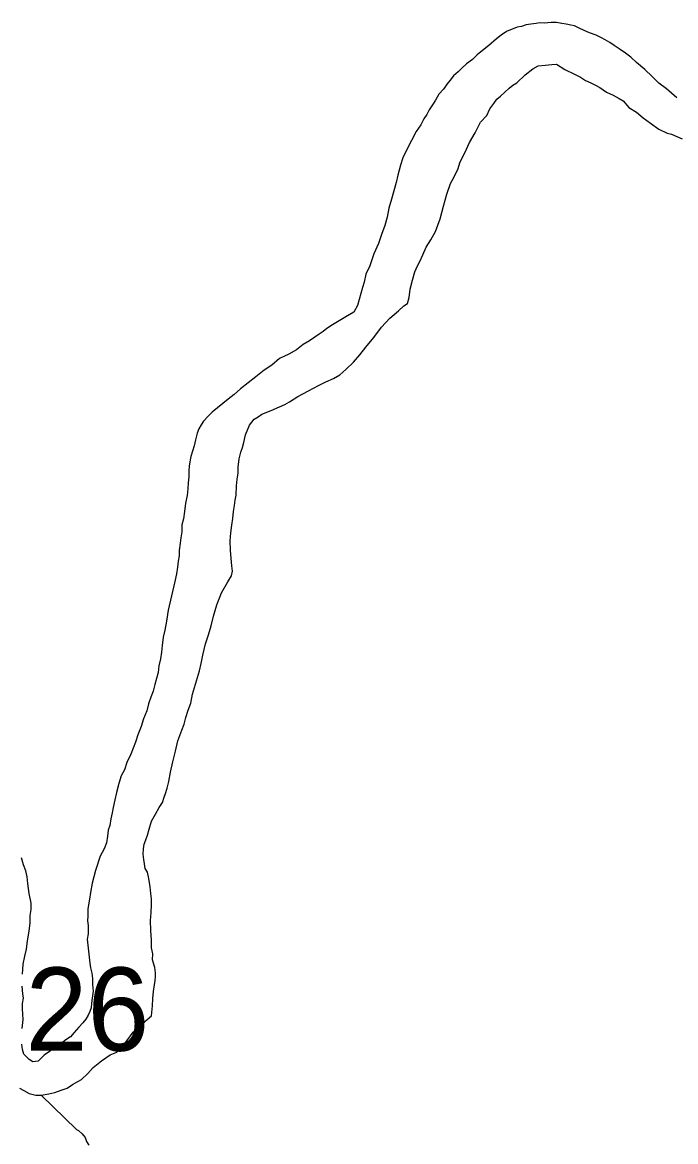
# Model space of a CAD drawing. Extents: x -17 to 88, y -5 to 22.
# Drawn here: x 7.178 to 7.507, y 15.568 to 16.131 of the extents above; entities that cross this region are included whole.
import ezdxf

# ---------------------------------------------------------------- set-up
doc = ezdxf.new("R2010")
doc.units = 0
for name, color, linetype in [('GM_X_Major_River', 7, 'Continuous'), ('GM_X_Minor_River', 7, 'Continuous'), ('GM_X_Section_Text', 7, 'Continuous')]:
    doc.layers.add(name, color=color, linetype=linetype)

msp = doc.modelspace()

# ---------------------------------------------------------------- linework, layer by layer
at = {"layer": 'GM_X_Major_River'}
for points in [[(7.42919, 16.12886), (7.42691, 16.12852), (7.42154, 16.12634), (7.41885, 16.12449), (7.41653, 16.12264), (7.41267, 16.11929), (7.40957, 16.11669), (7.40687, 16.11446), (7.40455, 16.11223), (7.40147, 16.11001), (7.39914, 16.10777), (7.39721, 16.10591), (7.39489, 16.10405), (7.39333, 16.1018), (7.39178, 16.09993), (7.38983, 16.09731), (7.38749, 16.0947), (7.38592, 16.09169), (7.38435, 16.08944), (7.38278, 16.08681), (7.3816, 16.08455), (7.38004, 16.0823), (7.37846, 16.0793), (7.37612, 16.07592), (7.37375, 16.07141), (7.37138, 16.06652), (7.36941, 16.06276), (7.3682, 16.05898), (7.36697, 16.05407), (7.36614, 16.05029), (7.36492, 16.04613), (7.3637, 16.04198), (7.36248, 16.03744), (7.36163, 16.0329), (7.36041, 16.02875), (7.35881, 16.02422), (7.3572, 16.01969), (7.35482, 16.01442), (7.35281, 16.00838), (7.35083, 16.00424), (7.34999, 16.00008), (7.34918, 15.99744), (7.34837, 15.99442), (7.34755, 15.99139), (7.34673, 15.98837), (7.34477, 15.98499), (7.34169, 15.98315), (7.33401, 15.97873), (7.33131, 15.97688), (7.32938, 15.9754), (7.32746, 15.97392), (7.32515, 15.97244), (7.32245, 15.97059), (7.31938, 15.96875), (7.31591, 15.96616), (7.31206, 15.96395), (7.30746, 15.96176), (7.30359, 15.95841), (7.29974, 15.95583), (7.2955, 15.95249), (7.29164, 15.94952), (7.28779, 15.94655), (7.28469, 15.94358), (7.28161, 15.94135), (7.2789, 15.93913), (7.2762, 15.9369), (7.2735, 15.93467), (7.27156, 15.93281), (7.26923, 15.93019), (7.26806, 15.92831), (7.26688, 15.92644), (7.26608, 15.92417), (7.26525, 15.92077), (7.26444, 15.91775), (7.26363, 15.91511), (7.26282, 15.91246), (7.26239, 15.90981), (7.26196, 15.90754), (7.26192, 15.90527), (7.26187, 15.90223), (7.26143, 15.8992), (7.26137, 15.89616), (7.26093, 15.89275), (7.2601, 15.88897), (7.25964, 15.8848), (7.25919, 15.88101), (7.25837, 15.87799), (7.25831, 15.87457), (7.25787, 15.87154), (7.25744, 15.86889), (7.25699, 15.8651), (7.25694, 15.86245), (7.25651, 15.8598), (7.25608, 15.85677), (7.25563, 15.85336), (7.2548, 15.84958), (7.25149, 15.83521), (7.25063, 15.82953), (7.24978, 15.82499), (7.24896, 15.82158), (7.2485, 15.81742)], [(7.50722, 16.09285), (7.5046, 16.09518), (7.50198, 16.0975), (7.49823, 16.10023), (7.49487, 16.10371), (7.49114, 16.1072), (7.48702, 16.1107), (7.48403, 16.11341), (7.48141, 16.11536), (7.47878, 16.1173), (7.47578, 16.11926), (7.47352, 16.12082), (7.47127, 16.122), (7.46939, 16.12317), (7.46675, 16.12436), (7.46335, 16.12556), (7.46071, 16.12675), (7.45807, 16.12794), (7.45581, 16.12912), (7.45392, 16.12954), (7.45164, 16.12996), (7.44937, 16.13038), (7.44672, 16.13081), (7.44406, 16.13086), (7.44063, 16.13054), (7.43835, 16.13059), (7.43644, 16.13024), (7.43378, 16.12991), (7.43149, 16.12958), (7.42919, 16.12886)], [(7.34779, 15.96367), (7.3509, 15.96741), (7.3548, 15.97227), (7.3587, 15.97751), (7.36296, 15.98199), (7.36721, 15.98571), (7.36992, 15.98832), (7.37185, 15.98942), (7.37266, 15.99244), (7.37312, 15.99661), (7.37435, 16.00115), (7.37556, 16.0053), (7.37676, 16.00832), (7.37794, 16.01057), (7.37953, 16.01396), (7.38112, 16.01773), (7.38347, 16.02148), (7.38583, 16.02562), (7.38823, 16.03203), (7.38987, 16.03845), (7.3915, 16.0445), (7.3935, 16.04977), (7.39508, 16.05278), (7.39587, 16.05467), (7.39706, 16.05692), (7.39827, 16.0607), (7.40063, 16.06521), (7.40301, 16.07049), (7.40576, 16.07537), (7.40852, 16.08063), (7.41163, 16.08399), (7.41321, 16.08738), (7.41516, 16.09), (7.41672, 16.09225), (7.41865, 16.09374), (7.42291, 16.09784), (7.42484, 16.09932), (7.42676, 16.10042), (7.43102, 16.10452), (7.43488, 16.10749), (7.43757, 16.10895), (7.44099, 16.10927), (7.44442, 16.10959), (7.44671, 16.10992), (7.45084, 16.10719), (7.45574, 16.10482), (7.45875, 16.10325), (7.46138, 16.10168), (7.46402, 16.10049), (7.46628, 16.09931), (7.46854, 16.09813), (7.47192, 16.09578), (7.47531, 16.0942), (7.47832, 16.09263), (7.4802, 16.09145), (7.48317, 16.08798), (7.48693, 16.08563), (7.49031, 16.08291), (7.49406, 16.08018), (7.49818, 16.07707), (7.50233, 16.07509), (7.5046, 16.07467), (7.50988, 16.07229)], [(7.23385, 15.62288), (7.23733, 15.62623), (7.24081, 15.62921), (7.24312, 15.63106), (7.24359, 15.63599), (7.24367, 15.63979), (7.24411, 15.6432), (7.24455, 15.6466), (7.24498, 15.64888), (7.24501, 15.65077), (7.24505, 15.65267), (7.24472, 15.65534), (7.24365, 15.65915), (7.2437, 15.66219), (7.243, 15.66524), (7.24307, 15.66904), (7.24278, 15.67398), (7.24249, 15.67892), (7.24295, 15.68309), (7.24302, 15.68689), (7.24308, 15.68992), (7.24275, 15.69259), (7.24243, 15.69601), (7.24175, 15.7002), (7.24105, 15.70325), (7.23994, 15.70517), (7.2396, 15.70746), (7.23927, 15.70974), (7.23894, 15.7124), (7.23899, 15.71506), (7.23941, 15.71733), (7.24021, 15.71959), (7.24101, 15.72186), (7.24183, 15.72488), (7.24305, 15.72904), (7.24501, 15.73242), (7.24698, 15.7358), (7.24855, 15.73843), (7.24936, 15.74107), (7.25015, 15.74295), (7.25096, 15.7456), (7.25179, 15.749), (7.25263, 15.75354), (7.25387, 15.75884), (7.25511, 15.76413), (7.25635, 15.76942), (7.25835, 15.7747), (7.25954, 15.77772), (7.26037, 15.78112), (7.26158, 15.78489), (7.26278, 15.78829), (7.26363, 15.79283), (7.26727, 15.80453), (7.2681, 15.80831), (7.26894, 15.81248), (7.27018, 15.81815), (7.27179, 15.82268), (7.27301, 15.82721), (7.27424, 15.83213), (7.27587, 15.83779), (7.27827, 15.84382), (7.28141, 15.84946), (7.28337, 15.85246), (7.28379, 15.85473), (7.28346, 15.8574), (7.28315, 15.8612), (7.28285, 15.86538), (7.28256, 15.86994), (7.28301, 15.87411), (7.28346, 15.8779), (7.28391, 15.88131), (7.28435, 15.88472), (7.28479, 15.88775), (7.28522, 15.8904), (7.28565, 15.89305), (7.28573, 15.89761), (7.28617, 15.90102), (7.28661, 15.90405), (7.28667, 15.90708), (7.28713, 15.91125), (7.28795, 15.91465), (7.28875, 15.91692), (7.28956, 15.91956), (7.29039, 15.92334), (7.29239, 15.92824), (7.29472, 15.93124), (7.29664, 15.93234), (7.29857, 15.93382), (7.30317, 15.93564), (7.30739, 15.93746), (7.31007, 15.93855), (7.31238, 15.94002), (7.3166, 15.9426), (7.32198, 15.94554), (7.32697, 15.9481), (7.33081, 15.94993), (7.33464, 15.95176), (7.33772, 15.9536), (7.34081, 15.9562), (7.34468, 15.95993), (7.34779, 15.96367)], [(7.2485, 15.81742), (7.24806, 15.814), (7.24761, 15.8106), (7.24679, 15.80719), (7.24635, 15.80378), (7.24553, 15.80076), (7.24471, 15.79774), (7.24389, 15.79434), (7.24269, 15.79132), (7.24149, 15.78793), (7.24066, 15.78452), (7.23906, 15.78038), (7.23785, 15.7766), (7.23625, 15.77245), (7.23504, 15.76868), (7.23385, 15.76566), (7.23265, 15.76265), (7.23067, 15.75851), (7.22946, 15.75473), (7.22789, 15.75172), (7.22667, 15.74795), (7.22545, 15.74342), (7.22462, 15.73963), (7.22379, 15.73585), (7.22336, 15.7332), (7.22254, 15.73018), (7.2221, 15.72677), (7.22129, 15.72451), (7.22086, 15.72148), (7.22041, 15.71807), (7.21922, 15.71505), (7.21725, 15.71129), (7.21483, 15.70412), (7.21319, 15.6977), (7.21235, 15.69315), (7.2119, 15.68974), (7.21105, 15.68482), (7.21099, 15.68141), (7.21094, 15.67875), (7.21127, 15.67646), (7.21123, 15.67419), (7.2112, 15.67229), (7.21077, 15.66964), (7.21109, 15.66659), (7.21206, 15.65746), (7.2124, 15.65518), (7.21311, 15.65251), (7.21344, 15.64984), (7.21338, 15.64681), (7.2137, 15.64338), (7.21325, 15.63997), (7.21282, 15.63732), (7.21278, 15.63504), (7.21199, 15.63316), (7.21119, 15.63128), (7.21002, 15.6294), (7.20846, 15.62753), (7.20652, 15.62529), (7.20419, 15.62267), (7.20225, 15.62043), (7.19994, 15.61895), (7.19762, 15.6171), (7.19454, 15.61526), (7.19184, 15.61303), (7.18915, 15.61118), (7.18605, 15.6082), (7.18338, 15.60787), (7.1815, 15.60905), (7.17889, 15.61175), (7.17817, 15.61404), (7.17784, 15.61671)], [(7.17812, 15.65202), (7.1786, 15.65695), (7.17943, 15.66111), (7.18026, 15.66451), (7.18071, 15.66868), (7.18157, 15.6736), (7.18203, 15.67777), (7.1821, 15.68156), (7.18253, 15.68459), (7.18259, 15.68763), (7.18154, 15.69259), (7.18087, 15.69754), (7.18056, 15.70096), (7.17985, 15.70401), (7.17877, 15.70707), (7.17769, 15.71051)], [(7.17799, 15.62468), (7.17846, 15.62923), (7.17818, 15.63455), (7.17823, 15.63721), (7.17866, 15.63986), (7.17832, 15.64214), (7.17801, 15.64595)], [(7.17667, 15.5947), (7.17893, 15.59352), (7.18157, 15.59196), (7.18497, 15.59113), (7.18763, 15.59108), (7.19145, 15.59177), (7.1945, 15.59248), (7.19756, 15.59356), (7.20062, 15.59464), (7.20332, 15.59649), (7.20601, 15.59796), (7.20793, 15.59906), (7.21103, 15.60204), (7.21374, 15.60503), (7.21799, 15.60837), (7.22222, 15.61133), (7.22567, 15.61278), (7.22839, 15.61539), (7.23072, 15.61838), (7.23385, 15.62288)]]:
    msp.add_lwpolyline(points, dxfattribs=at)
at = {"layer": 'GM_X_Minor_River'}
for points in [[(7.18763, 15.59108), (7.2054, 15.57386)], [(7.2054, 15.57386), (7.20631, 15.57327), (7.20818, 15.57171), (7.20967, 15.56979), (7.21039, 15.56788), (7.21149, 15.56596)]]:
    msp.add_lwpolyline(points, dxfattribs=at)

# ---------------------------------------------------------------- texts
at = {"layer": 'GM_X_Section_Text'}
msp.add_text('26', height=0.041856, rotation=0, dxfattribs=at).set_placement((7.17973, 15.61348))

doc.saveas('drawing.dxf')
